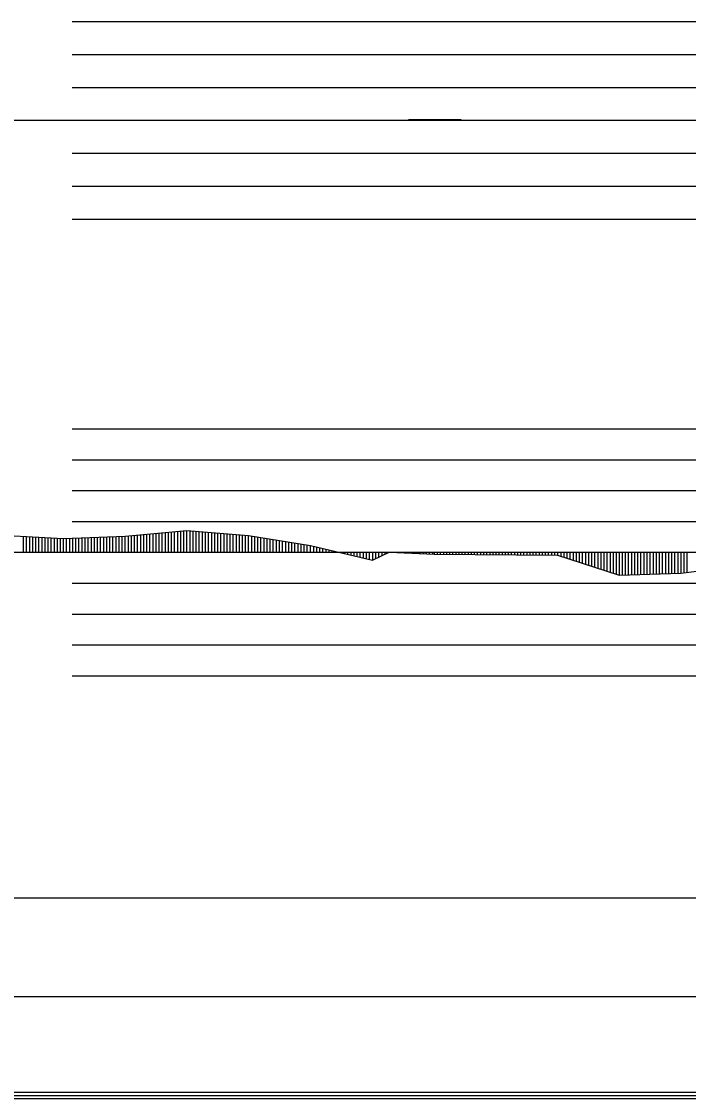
# Model space of a CAD drawing. Extents: x 2 to 10148, y 0 to 380.
# Drawn here: x 7037.9 to 7091.9, y 197.8 to 285 of the extents above; entities that cross this region are included whole.
import ezdxf

# ---------------------------------------------------------------- set-up
doc = ezdxf.new("R2010")
doc.units = 0
for name, color, linetype in [('POSUN_CARA', 7, 'Continuous'), ('POSUN_RASTR', 7, 'Continuous'), ('RYCHL_RASTR', 7, 'Continuous'), ('ZRYCHL_CARA', 7, 'Continuous'), ('ZRYCHL_RASTR', 7, 'Continuous')]:
    doc.layers.add(name, color=color, linetype=linetype)

msp = doc.modelspace()

# ---------------------------------------------------------------- linework, layer by layer
at = {"layer": 'POSUN_CARA'}
for p, q in [((7046.307, 243.298), (7051.307, 243.769)), ((7047.807, 242), (7047.807, 243.439)), ((7048.057, 242), (7048.057, 243.463)), ((7048.307, 242), (7048.307, 243.486)), ((7048.557, 242), (7048.557, 243.51)), ((7048.807, 242), (7048.807, 243.533)), ((7049.057, 242), (7049.057, 243.557)), ((7049.307, 242), (7049.307, 243.58)), ((7049.557, 242), (7049.557, 243.604)), ((7049.807, 242), (7049.807, 243.627)), ((7050.057, 242), (7050.057, 243.651)), ((7050.307, 242), (7050.307, 243.674)), ((7050.557, 242), (7050.557, 243.698)), ((7050.807, 242), (7050.807, 243.722)), ((7051.057, 242), (7051.057, 243.745)), ((7051.307, 243.769), (7056.3, 243.36)), ((7051.307, 242), (7051.307, 243.769)), ((7051.557, 242), (7051.557, 243.748)), ((7051.807, 242), (7051.807, 243.728)), ((7052.057, 242), (7052.057, 243.707)), ((7052.307, 242), (7052.307, 243.687)), ((7052.557, 242), (7052.557, 243.666)), ((7052.807, 242), (7052.807, 243.646)), ((7053.057, 242), (7053.057, 243.625)), ((7053.307, 242), (7053.307, 243.605)), ((7053.557, 242), (7053.557, 243.584)), ((7053.807, 242), (7053.807, 243.564)), ((7054.057, 242), (7054.057, 243.543)), ((7054.307, 242), (7054.307, 243.523)), ((7054.557, 242), (7054.557, 243.502)), ((7054.807, 242), (7054.807, 243.482)), ((7055.057, 242), (7055.057, 243.461)), ((7055.307, 242), (7055.307, 243.441)), ((7036.316, 243.397), (7041.311, 243.109)), ((7038.066, 242), (7038.066, 243.296)), ((7038.316, 242), (7038.316, 243.281)), ((7038.566, 242), (7038.566, 243.267)), ((7038.816, 242), (7038.816, 243.253)), ((7039.066, 242), (7039.066, 243.238)), ((7039.316, 242), (7039.316, 243.224)), ((7039.566, 242), (7039.566, 243.209)), ((7039.816, 242), (7039.816, 243.195)), ((7040.066, 242), (7040.066, 243.18)), ((7040.316, 242), (7040.316, 243.166)), ((7040.566, 242), (7040.566, 243.152)), ((7040.816, 242), (7040.816, 243.137)), ((7041.066, 242), (7041.066, 243.123)), ((7041.311, 243.109), (7046.307, 243.298)), ((7041.311, 242), (7041.311, 243.109)), ((7041.561, 242), (7041.561, 243.118)), ((7041.811, 242), (7041.811, 243.128)), ((7042.061, 242), (7042.061, 243.137)), ((7042.311, 242), (7042.311, 243.146)), ((7042.561, 242), (7042.561, 243.156)), ((7042.811, 242), (7042.811, 243.165)), ((7043.061, 242), (7043.061, 243.175)), ((7043.311, 242), (7043.311, 243.184)), ((7043.561, 242), (7043.561, 243.194)), ((7043.811, 242), (7043.811, 243.203)), ((7044.061, 242), (7044.061, 243.213)), ((7044.311, 242), (7044.311, 243.222)), ((7044.561, 242), (7044.561, 243.232)), ((7044.811, 242), (7044.811, 243.241)), ((7045.061, 242), (7045.061, 243.251)), ((7045.311, 242), (7045.311, 243.26)), ((7045.561, 242), (7045.561, 243.27)), ((7045.811, 242), (7045.811, 243.279)), ((7046.061, 242), (7046.061, 243.289)), ((7046.307, 242), (7046.307, 243.298)), ((7046.557, 242), (7046.557, 243.321)), ((7046.807, 242), (7046.807, 243.345)), ((7047.057, 242), (7047.057, 243.369)), ((7047.307, 242), (7047.307, 243.392)), ((7047.557, 242), (7047.557, 243.416)), ((7055.557, 242), (7055.557, 243.421)), ((7055.807, 242), (7055.807, 243.4)), ((7056.057, 242), (7056.057, 243.38)), ((7056.3, 243.36), (7061.32, 242.55)), ((7056.3, 242), (7056.3, 243.36)), ((7056.55, 242), (7056.55, 243.319)), ((7056.8, 242), (7056.8, 243.279)), ((7057.05, 242), (7057.05, 243.239)), ((7057.3, 242), (7057.3, 243.198)), ((7057.55, 242), (7057.55, 243.158)), ((7057.8, 242), (7057.8, 243.118)), ((7058.05, 242), (7058.05, 243.077)), ((7058.3, 242), (7058.3, 243.037)), ((7058.55, 242), (7058.55, 242.997)), ((7058.8, 242), (7058.8, 242.956)), ((7059.05, 242), (7059.05, 242.916)), ((7059.3, 242), (7059.3, 242.876)), ((7059.55, 242), (7059.55, 242.835)), ((7059.8, 242), (7059.8, 242.795)), ((7060.05, 242), (7060.05, 242.755)), ((7060.3, 242), (7060.3, 242.714)), ((7060.55, 242), (7060.55, 242.674)), ((7060.8, 242), (7060.8, 242.634)), ((7061.05, 242), (7061.05, 242.593)), ((7061.3, 242), (7061.3, 242.553)), ((7061.32, 242.55), (7066.329, 241.355)), ((7061.32, 242), (7061.32, 242.55)), ((7061.57, 242), (7061.57, 242.49)), ((7061.82, 242), (7061.82, 242.43)), ((7062.07, 242), (7062.07, 242.371)), ((7062.32, 242), (7062.32, 242.311)), ((7062.57, 242), (7062.57, 242.251)), ((7062.82, 242), (7062.82, 242.192)), ((7063.07, 242), (7063.07, 242.132)), ((7063.32, 242), (7063.32, 242.073)), ((7063.57, 242), (7063.57, 242.013)), ((7063.82, 242), (7063.82, 241.953)), ((7064.07, 242), (7064.07, 241.894)), ((7064.32, 242), (7064.32, 241.834)), ((7064.57, 242), (7064.57, 241.774)), ((7064.82, 242), (7064.82, 241.715)), ((7065.07, 242), (7065.07, 241.655)), ((7065.32, 242), (7065.32, 241.596)), ((7065.57, 242), (7065.57, 241.536)), ((7065.82, 242), (7065.82, 241.476)), ((7066.07, 242), (7066.07, 241.417)), ((7066.32, 242), (7066.32, 241.357)), ((7066.329, 241.355), (7067.68, 242.002)), ((7066.329, 242), (7066.329, 241.355)), ((7066.579, 242), (7066.579, 241.475)), ((7066.829, 242), (7066.829, 241.594)), ((7067.079, 242), (7067.079, 241.714)), ((7067.329, 242), (7067.329, 241.834)), ((7067.579, 242), (7067.579, 241.954)), ((7067.68, 242.002), (7071.323, 241.854)), ((7067.68, 242), (7067.68, 242.002)), ((7067.93, 242), (7067.93, 241.992)), ((7068.18, 242), (7068.18, 241.982)), ((7068.43, 242), (7068.43, 241.972)), ((7068.68, 242), (7068.68, 241.961)), ((7068.93, 242), (7068.93, 241.951)), ((7069.18, 242), (7069.18, 241.941)), ((7069.43, 242), (7069.43, 241.931)), ((7069.68, 242), (7069.68, 241.921)), ((7069.93, 242), (7069.93, 241.911)), ((7070.18, 242), (7070.18, 241.901)), ((7070.43, 242), (7070.43, 241.891)), ((7070.68, 242), (7070.68, 241.88)), ((7070.93, 242), (7070.93, 241.87)), ((7071.18, 242), (7071.18, 241.86)), ((7071.323, 242), (7071.323, 241.854)), ((7071.323, 241.854), (7081.325, 241.779)), ((7071.573, 242), (7071.573, 241.853)), ((7071.823, 242), (7071.823, 241.851)), ((7072.073, 242), (7072.073, 241.849)), ((7072.323, 242), (7072.323, 241.847)), ((7072.573, 242), (7072.573, 241.845)), ((7072.823, 242), (7072.823, 241.843)), ((7073.073, 242), (7073.073, 241.841)), ((7073.323, 242), (7073.323, 241.839)), ((7073.573, 242), (7073.573, 241.838)), ((7073.823, 242), (7073.823, 241.836)), ((7074.073, 242), (7074.073, 241.834)), ((7074.323, 242), (7074.323, 241.832)), ((7074.573, 242), (7074.573, 241.83)), ((7074.823, 242), (7074.823, 241.828)), ((7075.073, 242), (7075.073, 241.826)), ((7075.323, 242), (7075.323, 241.824)), ((7075.573, 242), (7075.573, 241.823)), ((7075.823, 242), (7075.823, 241.821)), ((7076.073, 242), (7076.073, 241.819)), ((7076.323, 242), (7076.323, 241.817)), ((7076.573, 242), (7076.573, 241.815)), ((7076.823, 242), (7076.823, 241.813)), ((7077.073, 242), (7077.073, 241.811)), ((7077.323, 242), (7077.323, 241.809)), ((7077.573, 242), (7077.573, 241.808)), ((7077.823, 242), (7077.823, 241.806)), ((7078.073, 242), (7078.073, 241.804)), ((7078.323, 242), (7078.323, 241.802)), ((7078.573, 242), (7078.573, 241.8)), ((7078.823, 242), (7078.823, 241.798)), ((7079.073, 242), (7079.073, 241.796)), ((7079.323, 242), (7079.323, 241.794)), ((7079.573, 242), (7079.573, 241.793)), ((7079.823, 242), (7079.823, 241.791)), ((7080.073, 242), (7080.073, 241.789)), ((7080.323, 242), (7080.323, 241.787)), ((7080.573, 242), (7080.573, 241.785)), ((7080.823, 242), (7080.823, 241.783)), ((7081.073, 242), (7081.073, 241.781)), ((7081.323, 242), (7081.323, 241.779)), ((7081.325, 242), (7081.325, 241.779)), ((7081.325, 241.779), (7086.302, 240.157)), ((7081.575, 242), (7081.575, 241.698)), ((7081.825, 242), (7081.825, 241.617)), ((7082.075, 242), (7082.075, 241.535)), ((7082.325, 242), (7082.325, 241.454)), ((7082.575, 242), (7082.575, 241.372)), ((7082.825, 242), (7082.825, 241.291)), ((7083.075, 242), (7083.075, 241.209)), ((7083.325, 242), (7083.325, 241.128)), ((7083.575, 242), (7083.575, 241.046)), ((7083.825, 242), (7083.825, 240.965)), ((7084.075, 242), (7084.075, 240.883)), ((7084.325, 242), (7084.325, 240.802)), ((7084.575, 242), (7084.575, 240.72)), ((7084.825, 242), (7084.825, 240.639)), ((7085.075, 242), (7085.075, 240.557)), ((7085.325, 242), (7085.325, 240.476)), ((7085.575, 242), (7085.575, 240.395)), ((7085.825, 242), (7085.825, 240.313)), ((7086.075, 242), (7086.075, 240.232)), ((7086.302, 242), (7086.302, 240.157)), ((7086.552, 242), (7086.552, 240.165)), ((7086.802, 242), (7086.802, 240.173)), ((7087.052, 242), (7087.052, 240.181)), ((7087.302, 242), (7087.302, 240.189)), ((7087.552, 242), (7087.552, 240.197)), ((7087.802, 242), (7087.802, 240.205)), ((7088.052, 242), (7088.052, 240.213)), ((7088.302, 242), (7088.302, 240.221)), ((7088.552, 242), (7088.552, 240.229)), ((7088.802, 242), (7088.802, 240.237)), ((7089.052, 242), (7089.052, 240.245)), ((7089.302, 242), (7089.302, 240.253)), ((7089.552, 242), (7089.552, 240.261)), ((7089.802, 242), (7089.802, 240.269)), ((7090.052, 242), (7090.052, 240.277)), ((7090.302, 242), (7090.302, 240.285)), ((7090.552, 242), (7090.552, 240.293)), ((7090.802, 242), (7090.802, 240.301)), ((7091.052, 242), (7091.052, 240.309)), ((7091.298, 242), (7091.298, 240.317)), ((7091.548, 242), (7091.548, 240.348)), ((7091.798, 242), (7091.798, 240.379)), ((7091.298, 240.317), (7096.316, 240.937)), ((7086.302, 240.157), (7091.298, 240.317))]:
    msp.add_line(p, q, dxfattribs=at)
at = {"layer": 'POSUN_RASTR'}
for p, q in [((7042, 252), (7238, 252)), ((7042, 249.5), (7238, 249.5)), ((7042, 247), (7238, 247)), ((7042, 244.5), (7238, 244.5)), ((6872.96, 242), (8072.176, 242)), ((7042, 239.5), (7238, 239.5)), ((7042, 237), (7238, 237)), ((7042, 234.5), (7238, 234.5)), ((7042, 232), (7238, 232))]:
    msp.add_line(p, q, dxfattribs=at)
at = {"layer": 'RYCHL_RASTR'}
for p, q in [((6869.051, 214), (8074.39, 214)), ((6869.051, 206), (8074.39, 206)), ((6869.051, 198.25), (8074.39, 198.25)), ((6869.051, 198), (8074.39, 198)), ((6869.051, 197.75), (8074.39, 197.75))]:
    msp.add_line(p, q, dxfattribs=at)
at = {"layer": 'ZRYCHL_CARA'}
for p, q in [((6872.96, 277), (8072.176, 277)), ((7069.266, 277), (7069.266, 277.062)), ((7069.266, 277), (7069.266, 277.062)), ((7069.266, 277.062), (7073.475, 277.062)), ((7069.516, 277), (7069.516, 277.062)), ((7069.766, 277), (7069.766, 277.062)), ((7070.016, 277), (7070.016, 277.062)), ((7070.266, 277), (7070.266, 277.062)), ((7070.516, 277), (7070.516, 277.062)), ((7070.766, 277), (7070.766, 277.062)), ((7071.016, 277), (7071.016, 277.062)), ((7071.266, 277), (7071.266, 277.062)), ((7071.516, 277), (7071.516, 277.062)), ((7071.766, 277), (7071.766, 277.062)), ((7072.016, 277), (7072.016, 277.062)), ((7072.266, 277), (7072.266, 277.062)), ((7072.516, 277), (7072.516, 277.062)), ((7072.766, 277), (7072.766, 277.062)), ((7073.016, 277), (7073.016, 277.062)), ((7073.266, 277), (7073.266, 277.062)), ((7073.475, 277.062), (7073.475, 277))]:
    msp.add_line(p, q, dxfattribs=at)
at = {"layer": 'ZRYCHL_RASTR'}
for p, q in [((7042, 285), (7238, 285)), ((7042, 282.333), (7238, 282.333)), ((7042, 279.667), (7238, 279.667)), ((7042, 274.333), (7238, 274.333)), ((7042, 271.667), (7238, 271.667)), ((7042, 269), (7238, 269))]:
    msp.add_line(p, q, dxfattribs=at)

doc.saveas('drawing.dxf')
